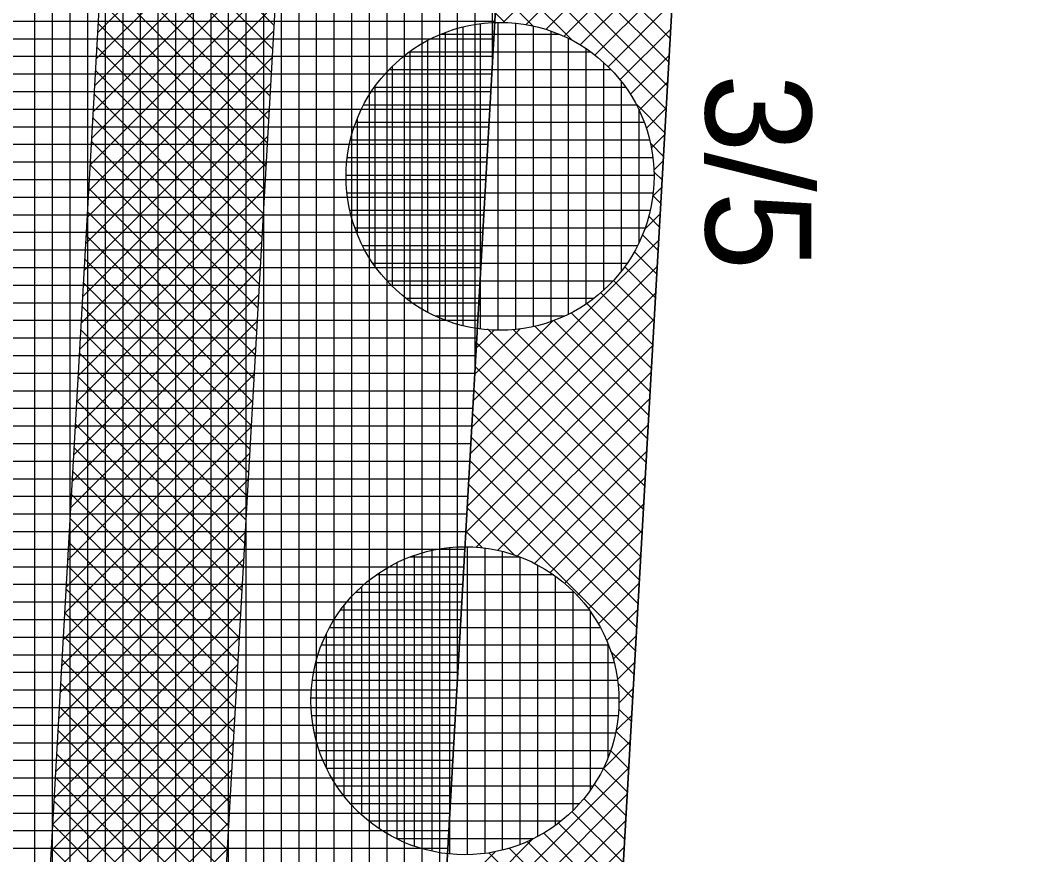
# Model space of a CAD drawing. Extents: x -565346 to -564154, y -1097386 to -1095620.
# Drawn here: x -564300.96 to -564289.37, y -1097305.06 to -1097295.58 of the extents above; entities that cross this region are included whole.
import ezdxf

# ---------------------------------------------------------------- set-up
doc = ezdxf.new("R2010")
doc.units = 0
for name, color, linetype in [('Vrstva 13', 7, 'Continuous'), ('Vrstva 40', 7, 'Continuous'), ('Vrstva 41', 7, 'Continuous'), ('Vrstva 42', 7, 'Continuous'), ('Vrstva 43', 7, 'Continuous'), ('Vrstva 44', 7, 'Continuous')]:
    doc.layers.add(name, color=color, linetype=linetype)

msp = doc.modelspace()

# ---------------------------------------------------------------- linework, layer by layer
at = {"layer": 'Vrstva 13'}
msp.add_line((-564291.2, -1097253.99), (-564294.24, -1097307.55), dxfattribs=at)
at = {"layer": 'Vrstva 41'}
msp.add_lwpolyline([(-564297.082, -1097322.329), (-564302.848, -1097333.175), (-564300.817, -1097333.615), (-564295.11, -1097322.88), (-564285.364, -1097151.156), (-564287.358, -1097151.043), (-564289.027, -1097180.417), (-564293.197, -1097253.877), (-564296.237, -1097307.437)], close=True, dxfattribs=at)
at = {"layer": 'Vrstva 42'}
for p, q in [((-564297.955, -1097293.6), (-564300.08, -1097295.724)), ((-564293.447, -1097293.581), (-564295.472, -1097295.606)), ((-564299.967, -1097293.744), (-564298.071, -1097295.64)), ((-564297.973, -1097293.9), (-564300.097, -1097296.024)), ((-564295.468, -1097293.894), (-564293.573, -1097295.789)), ((-564293.464, -1097293.881), (-564295.214, -1097295.631)), ((-564299.982, -1097294.012), (-564298.086, -1097295.908)), ((-564295.483, -1097294.161), (-564293.588, -1097296.057)), ((-564293.481, -1097294.181), (-564294.985, -1097295.684)), ((-564297.99, -1097294.2), (-564300.114, -1097296.324)), ((-564299.998, -1097294.279), (-564298.102, -1097296.175)), ((-564298.007, -1097294.499), (-564300.131, -1097296.624)), ((-564295.499, -1097294.429), (-564293.603, -1097296.325)), ((-564293.498, -1097294.48), (-564294.779, -1097295.761)), ((-564300.013, -1097294.547), (-564298.117, -1097296.443)), ((-564295.514, -1097294.696), (-564293.618, -1097296.592)), ((-564298.024, -1097294.799), (-564300.148, -1097296.923)), ((-564300.028, -1097294.815), (-564298.132, -1097296.71)), ((-564293.515, -1097294.78), (-564294.595, -1097295.86)), ((-564295.529, -1097294.964), (-564294.682, -1097295.811)), ((-564298.041, -1097295.099), (-564300.165, -1097297.223)), ((-564300.043, -1097295.082), (-564298.147, -1097296.978)), ((-564293.532, -1097295.08), (-564294.428, -1097295.976)), ((-564295.544, -1097295.232), (-564295.132, -1097295.644)), ((-564298.058, -1097295.399), (-564300.182, -1097297.523)), ((-564300.058, -1097295.35), (-564298.162, -1097297.246)), ((-564293.549, -1097295.38), (-564294.278, -1097296.109)), ((-564295.559, -1097295.499), (-564295.452, -1097295.607)), ((-564300.074, -1097295.617), (-564298.178, -1097297.513)), ((-564293.566, -1097295.68), (-564294.144, -1097296.257)), ((-564298.075, -1097295.699), (-564300.199, -1097297.823)), ((-564300.089, -1097295.885), (-564298.193, -1097297.781)), ((-564298.092, -1097295.999), (-564300.216, -1097298.123)), ((-564293.583, -1097295.98), (-564294.025, -1097296.422)), ((-564300.104, -1097296.153), (-564298.208, -1097298.049)), ((-564298.109, -1097296.299), (-564300.233, -1097298.423)), ((-564293.6, -1097296.28), (-564293.925, -1097296.604)), ((-564300.119, -1097296.42), (-564298.223, -1097298.316)), ((-564298.126, -1097296.598), (-564300.25, -1097298.723)), ((-564293.961, -1097296.532), (-564293.633, -1097296.86)), ((-564293.617, -1097296.579), (-564293.843, -1097296.805)), ((-564300.134, -1097296.688), (-564298.238, -1097298.584)), ((-564298.143, -1097296.898), (-564300.267, -1097299.022)), ((-564300.15, -1097296.956), (-564298.254, -1097298.852)), ((-564293.634, -1097296.879), (-564293.786, -1097297.031)), ((-564293.794, -1097296.982), (-564293.649, -1097297.128)), ((-564298.16, -1097297.198), (-564300.284, -1097299.322)), ((-564293.651, -1097297.179), (-564293.758, -1097297.285)), ((-564300.165, -1097297.223), (-564298.269, -1097299.119)), ((-564293.757, -1097297.302), (-564293.664, -1097297.395)), ((-564298.177, -1097297.498), (-564300.301, -1097299.622)), ((-564300.18, -1097297.491), (-564298.284, -1097299.387)), ((-564293.668, -1097297.479), (-564293.771, -1097297.581)), ((-564293.769, -1097297.572), (-564293.679, -1097297.663)), ((-564300.195, -1097297.759), (-564298.299, -1097299.655)), ((-564293.685, -1097297.779), (-564293.864, -1097297.957)), ((-564298.194, -1097297.798), (-564300.318, -1097299.922)), ((-564293.816, -1097297.808), (-564293.694, -1097297.93)), ((-564298.211, -1097298.098), (-564300.335, -1097300.222)), ((-564300.21, -1097298.026), (-564298.314, -1097299.922)), ((-564293.702, -1097298.079), (-564295.826, -1097300.203)), ((-564293.887, -1097298.02), (-564293.709, -1097298.198)), ((-564293.979, -1097298.211), (-564293.724, -1097298.466)), ((-564300.225, -1097298.294), (-564298.33, -1097300.19)), ((-564298.228, -1097298.398), (-564300.352, -1097300.522)), ((-564293.72, -1097298.379), (-564295.843, -1097300.502)), ((-564294.089, -1097298.384), (-564293.74, -1097298.733)), ((-564300.241, -1097298.562), (-564298.345, -1097300.458)), ((-564294.217, -1097298.538), (-564293.755, -1097299.001)), ((-564298.245, -1097298.697), (-564300.369, -1097300.822)), ((-564293.737, -1097298.678), (-564295.86, -1097300.802)), ((-564294.361, -1097298.677), (-564293.77, -1097299.269)), ((-564294.521, -1097298.8), (-564293.785, -1097299.536)), ((-564300.256, -1097298.829), (-564298.36, -1097300.725)), ((-564294.699, -1097298.906), (-564293.8, -1097299.804)), ((-564298.262, -1097298.997), (-564300.386, -1097301.121)), ((-564293.754, -1097298.978), (-564295.877, -1097301.102)), ((-564294.901, -1097298.994), (-564295.809, -1097299.903)), ((-564294.895, -1097298.992), (-564293.816, -1097300.072)), ((-564300.271, -1097299.097), (-564298.375, -1097300.993)), ((-564295.277, -1097299.087), (-564295.792, -1097299.603)), ((-564295.569, -1097299.097), (-564295.775, -1097299.303)), ((-564295.647, -1097299.089), (-564293.861, -1097300.875)), ((-564295.357, -1097299.096), (-564293.846, -1097300.607)), ((-564295.112, -1097299.058), (-564293.831, -1097300.339)), ((-564293.771, -1097299.278), (-564295.894, -1097301.402)), ((-564295.772, -1097299.247), (-564293.876, -1097301.142)), ((-564298.279, -1097299.297), (-564300.403, -1097301.421)), ((-564300.286, -1097299.365), (-564298.39, -1097301.261)), ((-564295.787, -1097299.514), (-564293.892, -1097301.41)), ((-564298.296, -1097299.597), (-564300.42, -1097301.721)), ((-564300.301, -1097299.632), (-564298.406, -1097301.528)), ((-564293.788, -1097299.578), (-564295.78, -1097301.571)), ((-564295.803, -1097299.782), (-564293.907, -1097301.678)), ((-564298.313, -1097299.897), (-564300.437, -1097302.021)), ((-564300.317, -1097299.9), (-564298.421, -1097301.796)), ((-564293.805, -1097299.878), (-564295.531, -1097301.604)), ((-564295.818, -1097300.05), (-564293.922, -1097301.945)), ((-564298.33, -1097300.197), (-564300.454, -1097302.321)), ((-564300.332, -1097300.168), (-564298.436, -1097302.063)), ((-564293.822, -1097300.178), (-564295.313, -1097301.669)), ((-564295.833, -1097300.317), (-564293.937, -1097302.213)), ((-564300.347, -1097300.435), (-564298.451, -1097302.331)), ((-564298.347, -1097300.497), (-564300.471, -1097302.621)), ((-564293.839, -1097300.478), (-564295.115, -1097301.754)), ((-564295.848, -1097300.585), (-564293.952, -1097302.481)), ((-564300.362, -1097300.703), (-564298.466, -1097302.599)), ((-564293.856, -1097300.777), (-564294.936, -1097301.858)), ((-564298.364, -1097300.797), (-564300.488, -1097302.921)), ((-564295.863, -1097300.852), (-564293.967, -1097302.748)), ((-564300.377, -1097300.97), (-564298.481, -1097302.866)), ((-564298.381, -1097301.096), (-564300.505, -1097303.221)), ((-564295.878, -1097301.12), (-564295.34, -1097301.659)), ((-564293.873, -1097301.077), (-564294.775, -1097301.98)), ((-564300.393, -1097301.238), (-564298.497, -1097303.134)), ((-564298.398, -1097301.396), (-564300.522, -1097303.52)), ((-564295.894, -1097301.388), (-564295.705, -1097301.576)), ((-564293.89, -1097301.377), (-564294.63, -1097302.117)), ((-564300.408, -1097301.506), (-564298.512, -1097303.402)), ((-564298.415, -1097301.696), (-564300.539, -1097303.82)), ((-564293.907, -1097301.677), (-564294.5, -1097302.27)), ((-564300.423, -1097301.773), (-564298.527, -1097303.669)), ((-564298.432, -1097301.996), (-564300.556, -1097304.12)), ((-564300.438, -1097302.041), (-564298.542, -1097303.937)), ((-564293.924, -1097301.977), (-564294.387, -1097302.44)), ((-564298.449, -1097302.296), (-564300.573, -1097304.42)), ((-564293.941, -1097302.277), (-564294.294, -1097302.63)), ((-564300.453, -1097302.309), (-564298.557, -1097304.205)), ((-564298.466, -1097302.596), (-564300.59, -1097304.72)), ((-564300.469, -1097302.576), (-564298.573, -1097304.472)), ((-564293.958, -1097302.577), (-564294.222, -1097302.841)), ((-564294.249, -1097302.75), (-564293.983, -1097303.016)), ((-564300.484, -1097302.844), (-564298.588, -1097304.74)), ((-564298.483, -1097302.896), (-564300.607, -1097305.02)), ((-564293.975, -1097302.876), (-564294.173, -1097303.074)), ((-564298.5, -1097303.195), (-564300.624, -1097305.32)), ((-564300.499, -1097303.112), (-564298.603, -1097305.008)), ((-564294.166, -1097303.115), (-564293.998, -1097303.284)), ((-564293.992, -1097303.176), (-564294.155, -1097303.34)), ((-564300.514, -1097303.379), (-564298.618, -1097305.275)), ((-564294.159, -1097303.405), (-564294.013, -1097303.551)), ((-564298.517, -1097303.495), (-564300.641, -1097305.619)), ((-564294.009, -1097303.476), (-564294.189, -1097303.656)), ((-564300.529, -1097303.647), (-564298.633, -1097305.543)), ((-564294.189, -1097303.658), (-564294.028, -1097303.819)), ((-564298.534, -1097303.795), (-564300.658, -1097305.919)), ((-564294.026, -1097303.776), (-564294.335, -1097304.086)), ((-564300.545, -1097303.915), (-564298.649, -1097305.811)), ((-564294.25, -1097303.88), (-564294.043, -1097304.087)), ((-564298.551, -1097304.095), (-564300.675, -1097306.219)), ((-564294.043, -1097304.076), (-564296.167, -1097306.2)), ((-564294.333, -1097304.08), (-564294.059, -1097304.354)), ((-564300.56, -1097304.182), (-564298.664, -1097306.078)), ((-564294.435, -1097304.261), (-564294.074, -1097304.622)), ((-564294.06, -1097304.376), (-564296.184, -1097306.5)), ((-564298.568, -1097304.395), (-564300.692, -1097306.519)), ((-564300.575, -1097304.45), (-564298.679, -1097306.346)), ((-564294.554, -1097304.424), (-564294.089, -1097304.889)), ((-564294.69, -1097304.571), (-564294.104, -1097305.157)), ((-564298.585, -1097304.695), (-564300.709, -1097306.819)), ((-564300.59, -1097304.718), (-564298.694, -1097306.614)), ((-564294.077, -1097304.676), (-564296.201, -1097306.8)), ((-564294.842, -1097304.703), (-564294.119, -1097305.425)), ((-564295.01, -1097304.817), (-564294.135, -1097305.692)), ((-564295.132, -1097304.883), (-564296.15, -1097305.9)), ((-564295.196, -1097304.914), (-564294.15, -1097305.96)), ((-564298.602, -1097304.995), (-564300.726, -1097307.119)), ((-564300.605, -1097304.985), (-564298.709, -1097306.881)), ((-564294.094, -1097304.976), (-564296.218, -1097307.099)), ((-564295.562, -1097305.029), (-564296.133, -1097305.6)), ((-564295.635, -1097305.041), (-564294.18, -1097306.495)), ((-564295.404, -1097304.989), (-564294.165, -1097306.228))]:
    msp.add_line(p, q, dxfattribs=at)
msp.add_lwpolyline([(-564300.922, -1097310.531), (-564298.925, -1097310.644), (-564291.523, -1097180.275), (-564289.854, -1097150.901), (-564291.851, -1097150.788), (-564293.52, -1097180.162), (-564300.73, -1097307.182)], close=True, dxfattribs=at)
at = {"layer": 'Vrstva 43'}
for p, q in [((-564295.59, -1097296.041), (-564295.59, -1097172.54)), ((-564295.79, -1097299.565), (-564295.79, -1097176.063)), ((-564295.99, -1097303.088), (-564295.99, -1097179.586)), ((-564296.19, -1097306.612), (-564296.19, -1097183.108)), ((-564296.39, -1097310.136), (-564296.39, -1097186.631)), ((-564296.59, -1097313.66), (-564296.59, -1097190.154)), ((-564296.79, -1097317.184), (-564296.79, -1097193.677)), ((-564296.99, -1097320.708), (-564296.99, -1097197.2)), ((-564297.19, -1097322.532), (-564297.19, -1097200.722)), ((-564297.39, -1097322.908), (-564297.39, -1097204.245)), ((-564297.59, -1097323.285), (-564297.59, -1097207.768)), ((-564297.79, -1097323.661), (-564297.79, -1097211.291)), ((-564297.99, -1097324.037), (-564297.99, -1097214.814)), ((-564298.19, -1097324.413), (-564298.19, -1097218.336)), ((-564298.39, -1097324.789), (-564298.39, -1097221.859)), ((-564298.59, -1097325.166), (-564298.59, -1097225.382)), ((-564298.79, -1097325.542), (-564298.79, -1097228.905)), ((-564298.99, -1097325.918), (-564298.99, -1097232.427)), ((-564299.19, -1097326.294), (-564299.19, -1097235.95)), ((-564299.39, -1097326.67), (-564299.39, -1097239.473)), ((-564299.59, -1097327.047), (-564299.59, -1097242.996)), ((-564299.79, -1097327.423), (-564299.79, -1097246.519)), ((-564299.99, -1097327.799), (-564299.99, -1097250.041)), ((-564300.19, -1097328.175), (-564300.19, -1097253.564)), ((-564300.39, -1097328.551), (-564300.39, -1097257.087)), ((-564300.59, -1097328.928), (-564300.59, -1097260.61)), ((-564300.79, -1097329.304), (-564300.79, -1097264.133)), ((-564302.576, -1097295.59), (-564295.564, -1097295.59)), ((-564302.587, -1097295.79), (-564295.576, -1097295.79)), ((-564302.599, -1097295.99), (-564295.587, -1097295.99)), ((-564302.61, -1097296.19), (-564295.598, -1097296.19)), ((-564302.621, -1097296.39), (-564295.61, -1097296.39)), ((-564302.633, -1097296.59), (-564295.621, -1097296.59)), ((-564302.644, -1097296.79), (-564295.633, -1097296.79)), ((-564302.655, -1097296.99), (-564295.644, -1097296.99)), ((-564302.667, -1097297.19), (-564295.655, -1097297.19)), ((-564302.678, -1097297.39), (-564295.667, -1097297.39)), ((-564302.689, -1097297.59), (-564295.678, -1097297.59)), ((-564302.701, -1097297.79), (-564295.689, -1097297.79)), ((-564302.712, -1097297.99), (-564295.701, -1097297.99)), ((-564302.724, -1097298.19), (-564295.712, -1097298.19)), ((-564302.735, -1097298.39), (-564295.723, -1097298.39)), ((-564302.746, -1097298.59), (-564295.735, -1097298.59)), ((-564302.758, -1097298.79), (-564295.746, -1097298.79)), ((-564302.769, -1097298.99), (-564295.757, -1097298.99)), ((-564302.78, -1097299.19), (-564295.769, -1097299.19)), ((-564302.792, -1097299.39), (-564295.78, -1097299.39)), ((-564302.803, -1097299.59), (-564295.791, -1097299.59)), ((-564302.814, -1097299.79), (-564295.803, -1097299.79)), ((-564302.826, -1097299.99), (-564295.814, -1097299.99)), ((-564302.837, -1097300.19), (-564295.825, -1097300.19)), ((-564302.848, -1097300.39), (-564295.837, -1097300.39)), ((-564302.86, -1097300.59), (-564295.848, -1097300.59)), ((-564302.871, -1097300.79), (-564295.86, -1097300.79)), ((-564302.883, -1097300.99), (-564295.871, -1097300.99)), ((-564302.894, -1097301.19), (-564295.882, -1097301.19)), ((-564302.905, -1097301.39), (-564295.894, -1097301.39)), ((-564302.917, -1097301.59), (-564295.905, -1097301.59)), ((-564302.928, -1097301.79), (-564295.916, -1097301.79)), ((-564302.939, -1097301.99), (-564295.928, -1097301.99)), ((-564302.951, -1097302.19), (-564295.939, -1097302.19)), ((-564302.962, -1097302.39), (-564295.95, -1097302.39)), ((-564302.973, -1097302.59), (-564295.962, -1097302.59)), ((-564302.985, -1097302.79), (-564295.973, -1097302.79)), ((-564302.996, -1097302.99), (-564295.984, -1097302.99)), ((-564303.007, -1097303.19), (-564295.996, -1097303.19)), ((-564303.019, -1097303.39), (-564296.007, -1097303.39)), ((-564303.03, -1097303.59), (-564296.018, -1097303.59)), ((-564303.041, -1097303.79), (-564296.03, -1097303.79)), ((-564303.053, -1097303.99), (-564296.041, -1097303.99)), ((-564303.064, -1097304.19), (-564296.053, -1097304.19)), ((-564303.076, -1097304.39), (-564296.064, -1097304.39)), ((-564303.087, -1097304.59), (-564296.075, -1097304.59)), ((-564303.098, -1097304.79), (-564296.087, -1097304.79)), ((-564303.11, -1097304.99), (-564296.098, -1097304.99))]:
    msp.add_line(p, q, dxfattribs=at)
msp.add_lwpolyline([(-564283.37, -1096906.18), (-564284.87, -1096930.83), (-564282.373, -1096930.972), (-564294.286, -1097140.634), (-564296.782, -1097140.492), (-564297.42, -1097150.37), (-564294.347, -1097150.646), (-564303.226, -1097307.04), (-564304.096, -1097322.37), (-564304.399, -1097332.838), (-564302.848, -1097333.175), (-564297.082, -1097322.329), (-564293.197, -1097253.877), (-564289.027, -1097180.417), (-564287.358, -1097151.043), (-564285.364, -1097151.156), (-564284.798, -1097141.172), (-564286.791, -1097141.059), (-564274.888, -1096931.397), (-564272.899, -1096931.51), (-564271.475, -1096906.55)], dxfattribs=at)
at = {"layer": 'Vrstva 44'}
for p, q in [((-564295.93, -1097295.658), (-564295.93, -1097299.051)), ((-564295.73, -1097295.621), (-564295.73, -1097299.089)), ((-564295.53, -1097295.606), (-564295.53, -1097299.103)), ((-564295.33, -1097295.614), (-564295.33, -1097299.093)), ((-564295.13, -1097295.646), (-564295.13, -1097299.061)), ((-564296.178, -1097295.74), (-564294.83, -1097295.74)), ((-564296.13, -1097295.719), (-564296.13, -1097298.988)), ((-564294.93, -1097295.704), (-564294.93, -1097299.005)), ((-564294.73, -1097295.788), (-564294.73, -1097298.922)), ((-564296.33, -1097295.812), (-564296.33, -1097298.897)), ((-564294.53, -1097295.902), (-564294.53, -1097298.804)), ((-564296.534, -1097295.94), (-564294.479, -1097295.94)), ((-564296.53, -1097295.937), (-564296.53, -1097298.771)), ((-564296.764, -1097296.14), (-564294.248, -1097296.14)), ((-564296.73, -1097296.105), (-564296.73, -1097298.604)), ((-564294.33, -1097296.061), (-564294.33, -1097298.65)), ((-564296.931, -1097296.34), (-564294.082, -1097296.34)), ((-564296.93, -1097296.338), (-564296.93, -1097298.371)), ((-564294.13, -1097296.276), (-564294.13, -1097298.433)), ((-564297.053, -1097296.54), (-564293.959, -1097296.54)), ((-564293.93, -1097296.598), (-564293.93, -1097298.114)), ((-564297.13, -1097296.707), (-564297.13, -1097298.001)), ((-564297.144, -1097296.74), (-564293.87, -1097296.74)), ((-564297.206, -1097296.94), (-564293.807, -1097296.94)), ((-564297.241, -1097297.14), (-564293.769, -1097297.14)), ((-564297.254, -1097297.34), (-564293.758, -1097297.34)), ((-564297.245, -1097297.54), (-564293.768, -1097297.54)), ((-564297.212, -1097297.74), (-564293.801, -1097297.74)), ((-564297.154, -1097297.94), (-564293.858, -1097297.94)), ((-564297.068, -1097298.14), (-564293.944, -1097298.14)), ((-564296.951, -1097298.34), (-564294.063, -1097298.34)), ((-564296.791, -1097298.54), (-564294.22, -1097298.54)), ((-564296.573, -1097298.74), (-564294.439, -1097298.74)), ((-564296.241, -1097298.94), (-564294.769, -1097298.94)), ((-564296.08, -1097301.574), (-564296.08, -1097305.054)), ((-564295.88, -1097301.564), (-564295.88, -1097305.062)), ((-564295.68, -1097301.58), (-564295.68, -1097305.048)), ((-564296.531, -1097301.68), (-564295.284, -1097301.68)), ((-564296.48, -1097301.663), (-564296.48, -1097304.965)), ((-564296.28, -1097301.607), (-564296.28, -1097305.023)), ((-564295.48, -1097301.618), (-564295.48, -1097305.011)), ((-564295.28, -1097301.681), (-564295.28, -1097304.948)), ((-564296.68, -1097301.745), (-564296.68, -1097304.882)), ((-564295.08, -1097301.771), (-564295.08, -1097304.855)), ((-564296.905, -1097301.88), (-564294.904, -1097301.88)), ((-564296.88, -1097301.863), (-564296.88, -1097304.766)), ((-564294.88, -1097301.898), (-564294.88, -1097304.731)), ((-564297.08, -1097302.019), (-564297.08, -1097304.609)), ((-564294.68, -1097302.065), (-564294.68, -1097304.561)), ((-564297.143, -1097302.08), (-564294.665, -1097302.08)), ((-564297.316, -1097302.28), (-564294.495, -1097302.28)), ((-564297.28, -1097302.235), (-564297.28, -1097304.393)), ((-564294.48, -1097302.3), (-564294.48, -1097304.327)), ((-564297.441, -1097302.48), (-564294.367, -1097302.48)), ((-564297.48, -1097302.553), (-564297.48, -1097304.073)), ((-564297.534, -1097302.68), (-564294.276, -1097302.68)), ((-564294.28, -1097302.669), (-564294.28, -1097303.96)), ((-564297.6, -1097302.88), (-564294.211, -1097302.88)), ((-564297.638, -1097303.08), (-564294.172, -1097303.08)), ((-564297.653, -1097303.28), (-564294.156, -1097303.28)), ((-564297.645, -1097303.48), (-564294.164, -1097303.48)), ((-564297.615, -1097303.68), (-564294.196, -1097303.68)), ((-564297.561, -1097303.88), (-564294.251, -1097303.88)), ((-564297.476, -1097304.08), (-564294.332, -1097304.08)), ((-564297.362, -1097304.28), (-564294.448, -1097304.28)), ((-564297.208, -1097304.48), (-564294.601, -1097304.48)), ((-564296.998, -1097304.68), (-564294.814, -1097304.68)), ((-564296.683, -1097304.88), (-564295.126, -1097304.88))]:
    msp.add_line(p, q, dxfattribs=at)
for centre in [(-564295.506, -1097297.354), (-564295.905, -1097303.314)]:
    msp.add_circle(centre, 1.75, dxfattribs=at)

# ---------------------------------------------------------------- texts
at = {"layer": 'Vrstva 40'}
msp.add_text('3/5', height=1.2, rotation=270, dxfattribs=at).set_placement((-564293.17, -1097296.19))

doc.saveas('drawing.dxf')
